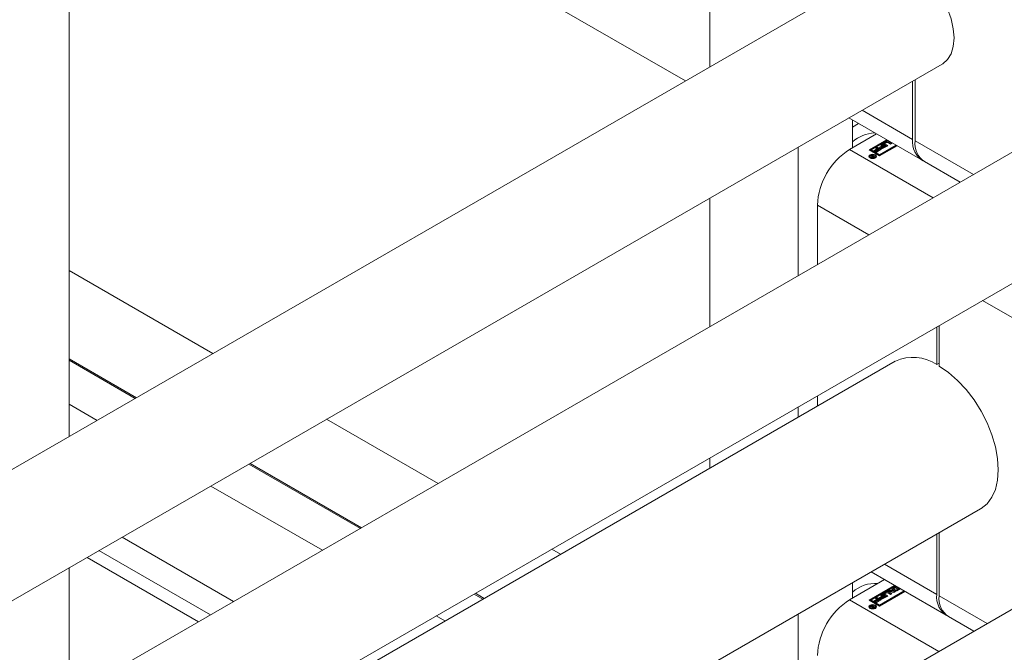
# Model space of a CAD drawing. Header units: millimetres. Extents: x 450 to 25135, y 150 to 17673.
# Tile 413 of 463: x 21846 to 22019, y 12449 to 12560. Entities that reach past the tile are written whole.
import ezdxf

# ---------------------------------------------------------------- set-up
doc = ezdxf.new("R2010")
doc.units = ezdxf.units.MM
doc.linetypes.add('SLD-Centrada-doble', pattern=[12.7, 6.35, -1.27, 1.27, -1.27, 1.27, -1.27])
doc.linetypes.add('SLD-Continua', pattern=[0])
doc.layers.add('COTAS', color=1, linetype='SLD-Continua')
doc.layers.add('OCULTA', color=8, linetype='SLD-Continua')

msp = doc.modelspace()

# ---------------------------------------------------------------- linework, layer by layer
at = {"color": 7, "linetype": 'SLD-Continua', "lineweight": 18, "ltscale": 30}
for p, q in [((21998.45, 12569.9), (21556.69, 12314.94)), ((21566.68, 12297.62), (22008.45, 12552.58)), ((22038.05, 12547.05), (21596.28, 12292.09)), ((21606.28, 12274.77), (22048.05, 12529.73)), ((22000.19, 12500.33), (21620.3, 12281.08)), ((21635.3, 12255.09), (22015.19, 12474.35)), ((22048.28, 12472.58), (21668.38, 12253.33))]:
    msp.add_line(p, q, dxfattribs=at)
at = {"layer": 'COTAS', "linetype": 'SLD-Continua', "lineweight": 18, "ltscale": 30}
for p, q in [((21967.56, 12715.68), (21967.56, 12552.08)), ((22003.24, 12539.32), (22003.24, 12549.58)), ((22003.66, 12549.82), (22003.66, 12539.07)), ((21992.01, 12543.09), (22004.9, 12535.65)), ((21992.67, 12542.71), (21992.67, 12537.86)), ((21993.69, 12542.12), (21992.67, 12541.46)), ((21996.87, 12540.29), (21992.14, 12537.55)), ((21983.12, 12537.96), (21983.12, 12515.35)), ((21995.57, 12537.49), (21998.64, 12539.27)), ((21998.78, 12539.18), (21995.71, 12537.41)), ((21998.81, 12539.16), (21995.92, 12537.49)), ((21996.69, 12537.83), (21996.93, 12537.96)), ((21996.93, 12537.96), (21997.66, 12537.54)), ((21996.93, 12537.8), (21996.93, 12537.96)), ((21997.28, 12537.88), (21997.81, 12538.19)), ((21997.46, 12537.77), (21997.28, 12537.88)), ((21997.42, 12536.62), (22000.32, 12538.3)), ((21997.42, 12536.46), (22000.46, 12538.21)), ((22000.49, 12538.19), (21997.42, 12536.42)), ((21997.42, 12537.8), (21997.81, 12538.02)), ((21997.99, 12538.08), (21997.46, 12537.77)), ((21997.55, 12537.69), (21998.12, 12538.01)), ((21997.56, 12538.33), (21997.8, 12538.47)), ((21997.81, 12538.19), (21997.56, 12538.33)), ((21997.71, 12538.25), (21997.8, 12538.3)), ((21998.53, 12538.04), (21997.73, 12537.58)), ((21997.8, 12538.47), (21998.53, 12538.04)), ((21997.8, 12538.3), (21997.8, 12538.47)), ((21997.8, 12538.3), (21998.39, 12537.96)), ((21997.81, 12538.02), (21997.81, 12538.19)), ((21998.12, 12538.01), (21997.99, 12538.08)), ((21998.09, 12538.66), (21998.59, 12538.95)), ((21998.09, 12538.5), (21998.59, 12538.79)), ((21998.62, 12538.09), (21998.09, 12538.4)), ((21998.12, 12537.85), (21998.12, 12538.01)), ((21998.32, 12538.56), (21998.32, 12538.4)), ((21998.69, 12538.8), (21998.35, 12538.6)), ((21998.35, 12538.52), (21998.85, 12538.23)), ((21998.35, 12538.36), (21998.71, 12538.15)), ((21998.85, 12538.23), (21998.62, 12538.09)), ((21998.83, 12539.06), (21998.91, 12539.11)), ((21999.06, 12539.02), (21998.83, 12539.06)), ((21999.34, 12538.51), (21998.83, 12538.8)), ((21999.05, 12539.02), (21999.05, 12539.03)), ((21999.05, 12538.95), (21999.57, 12538.65)), ((21999.05, 12538.79), (21999.43, 12538.57)), ((21999.57, 12538.65), (21999.34, 12538.51)), ((21997.42, 12536.42), (21995.57, 12537.49)), ((21995.71, 12536.33), (21995.71, 12536.16)), ((21995.71, 12536.16), (21995.74, 12536.06)), ((21995.77, 12536.36), (21995.88, 12536.43)), ((21996.09, 12536.32), (21995.77, 12536.36)), ((21995.88, 12536.43), (21996.25, 12536.37)), ((21995.88, 12536.35), (21995.88, 12536.43)), ((21995.92, 12537.49), (21997.42, 12536.62)), ((21995.92, 12537.33), (21995.92, 12537.49)), ((21995.92, 12537.33), (21997.42, 12536.46)), ((21996.01, 12536.51), (21996.11, 12536.56)), ((21996.25, 12536.37), (21996.01, 12536.51)), ((21996.09, 12536.19), (21996.09, 12536.32)), ((21996.09, 12536.23), (21996.18, 12536.22)), ((21996.11, 12536.56), (21996.62, 12536.27)), ((21996.11, 12536.45), (21996.11, 12536.56)), ((21996.18, 12536.27), (21996.18, 12536.14)), ((21996.21, 12536.13), (21996.21, 12536.23)), ((21996.25, 12536.34), (21996.25, 12536.37)), ((21996.27, 12536.36), (21996.25, 12536.34)), ((21996.44, 12536.26), (21996.27, 12536.36)), ((21996.32, 12536.13), (21996.32, 12536.21)), ((21996.38, 12536.23), (21996.39, 12536.23)), ((21996.39, 12536.23), (21996.4, 12536.24)), ((21996.39, 12536.14), (21996.39, 12536.23)), ((21996.4, 12536.24), (21996.44, 12536.26)), ((21996.4, 12536.15), (21996.4, 12536.24)), ((21996.41, 12537.38), (21996.94, 12537.68)), ((21996.59, 12537.27), (21996.41, 12537.38)), ((21996.44, 12536.17), (21996.44, 12536.26)), ((21996.44, 12536.21), (21996.48, 12536.19)), ((21996.62, 12536.27), (21996.45, 12536.17)), ((21996.55, 12537.29), (21996.94, 12537.52)), ((21997.12, 12537.58), (21996.59, 12537.27)), ((21996.68, 12537.18), (21997.25, 12537.51)), ((21996.86, 12537.08), (21996.68, 12537.18)), ((21996.94, 12537.68), (21996.69, 12537.83)), ((21996.71, 12536.06), (21996.74, 12536.16)), ((21996.74, 12536.16), (21996.74, 12536.33)), ((21996.82, 12537.1), (21997.25, 12537.35)), ((21996.84, 12537.75), (21996.93, 12537.8)), ((21997.66, 12537.54), (21996.86, 12537.08)), ((21996.93, 12537.8), (21997.52, 12537.46)), ((21996.94, 12537.52), (21996.94, 12537.68)), ((21997.25, 12537.51), (21997.12, 12537.58)), ((21997.25, 12537.35), (21997.25, 12537.51)), ((21997.42, 12536.62), (21997.42, 12536.46)), ((21997.73, 12537.58), (21997.55, 12537.69)), ((21997.69, 12537.6), (21998.12, 12537.85)), ((22005.32, 12535.41), (22011.6, 12531.78)), ((21967.56, 12528.99), (21967.56, 12506.37)), ((21986.48, 12517.29), (21986.48, 12527.76)), ((22007.48, 12499.71), (22007.48, 12506.32)), ((22007.9, 12506.56), (22007.9, 12499.46)), ((22007.48, 12499.71), (22007.9, 12499.95)), ((21986.48, 12492.41), (21986.48, 12494.2)), ((21983.12, 12492.26), (21983.12, 12490.48)), ((21967.56, 12483.28), (21967.56, 12481.5)), ((22007.48, 12459.29), (22007.48, 12469.9)), ((22007.9, 12470.14), (22007.9, 12459.04)), ((21995.94, 12463.24), (22009.14, 12455.62)), ((21992.67, 12461.35), (21992.67, 12458.65)), ((21983.12, 12455.84), (21983.12, 12434.97)), ((22009.56, 12455.38), (22014.02, 12452.81))]:
    msp.add_line(p, q, dxfattribs=at)
at = {"layer": 'COTAS', "linetype": 'SLD-Centrada-doble', "lineweight": 18, "ltscale": 30}
for p, q in [((21994.35, 12544.45), (22003.24, 12539.32)), ((21998.09, 12538.5), (21998.09, 12538.66)), ((21998.35, 12538.36), (21998.35, 12538.52)), ((21998.59, 12538.79), (21998.59, 12538.95)), ((21999.05, 12538.79), (21999.05, 12538.95)), ((22013.94, 12533.14), (22003.66, 12539.07)), ((21992.14, 12537.55), (22006.87, 12529.05)), ((21996.22, 12536.13), (21996.22, 12536.22)), ((21996.25, 12536.13), (21996.25, 12536.21)), ((21996.38, 12536.14), (21996.38, 12536.23)), ((21996.69, 12536.45), (21996.69, 12536.6)), ((21995.86, 12536.01), (21995.86, 12536.12)), ((21986.48, 12527.76), (21995.55, 12522.52)), ((22028.91, 12503.27), (22015.55, 12510.98)), ((21998.29, 12464.59), (22007.48, 12459.29)), ((22016.36, 12454.16), (22007.9, 12459.04))]:
    msp.add_line(p, q, dxfattribs=at)
at = {"layer": 'COTAS', "linetype": 'SLD-Continua', "lineweight": 18, "ltscale": 30, "flags": 128}
for points in [[(22003.66, 12569.28), (22005.01, 12568.31), (22006.3, 12567.07), (22007.49, 12565.62), (22008.52, 12564), (22009.37, 12562.29), (22010, 12560.53), (22010.39, 12558.8), (22010.52, 12557.16), (22010.39, 12555.68), (22010, 12554.39), (22009.37, 12553.36), (22008.52, 12552.63), (22008.45, 12552.58)], [(21998.09, 12538.5), (21998.05, 12538.47), (21998.03, 12538.45)], [(21995.76, 12536.06), (21995.61, 12536.18), (21995.56, 12536.33), (21995.61, 12536.47), (21995.76, 12536.6), (21995.97, 12536.68), (21996.22, 12536.71), (21996.48, 12536.68), (21996.69, 12536.6)], [(21995.58, 12536.24), (21995.61, 12536.31), (21995.74, 12536.42)], [(21996.59, 12536.54), (21996.42, 12536.6), (21996.22, 12536.62), (21996.03, 12536.6), (21995.86, 12536.54), (21995.75, 12536.44), (21995.71, 12536.33), (21995.75, 12536.21), (21995.86, 12536.12)], [(21996.69, 12536.6), (21996.84, 12536.47), (21996.89, 12536.33), (21996.84, 12536.18), (21996.69, 12536.06), (21996.48, 12535.97), (21996.22, 12535.94), (21995.97, 12535.97), (21995.76, 12536.06)], [(21995.86, 12536.12), (21996.03, 12536.05), (21996.22, 12536.03), (21996.42, 12536.05), (21996.59, 12536.12), (21996.7, 12536.21), (21996.74, 12536.33), (21996.7, 12536.44), (21996.59, 12536.54)], [(21996.71, 12536.42), (21996.84, 12536.31), (21996.87, 12536.24)], [(22007.9, 12499.46), (22009.54, 12498.34), (22011.13, 12496.94), (22012.64, 12495.32), (22014.03, 12493.5), (22015.27, 12491.54), (22016.32, 12489.48), (22017.17, 12487.36), (22017.79, 12485.25), (22018.17, 12483.18), (22018.3, 12481.22), (22018.17, 12479.4), (22017.79, 12477.77), (22017.17, 12476.37), (22016.32, 12475.24), (22015.27, 12474.39), (22015.19, 12474.35)]]:
    msp.add_lwpolyline(points, dxfattribs=at)
at = {"layer": 'COTAS', "linetype": 'SLD-Continua', "lineweight": 18, "ltscale": 900}
for centre, radius, start, end in [((21996.88, 12534.08), 6.4, 92.9586, 131.1636), ((21998.14, 12538.53), 0.14, 110.7714, 249.2286), ((21998.37, 12538.56), 0.0447, 110.7714, 249.2286), ((21998.37, 12538.4), 0.0515, 185.699, 245.6346), ((21998.82, 12538.51), 0.492, 62.616, 117.384), ((21998.82, 12538.35), 0.492, 62.616, 117.384), ((21998.76, 12538.66), 0.158, 62.616, 117.384), ((22007.07, 12538.87), 3.86, 173.3024, 239.5199), ((22007.47, 12538.59), 3.84, 172.7448, 235.9477), ((21998.76, 12527.2), 12.29, 122.6023, 177.3977), ((21996.13, 12536.26), 0.0808, 124.8106, 203.5222), ((21996.18, 12536.29), 0.134, 208.3452, 242.2728), ((21996.22, 12536.35), 0.206, 240.0099, 240.6597), ((21996.22, 12536.32), 0.182, 236.1413, 240.0464), ((21996.27, 12536.42), 0.291, 241.8438, 269.8204), ((21996.31, 12536.21), 0.142, 115.5266, 154.4588), ((21996.23, 12536.27), 0.0471, 174.3877, 244.8114), ((21996.29, 12536.35), 0.145, 236.3017, 240.0434), ((21996.31, 12536.38), 0.18, 240.2782, 250.4438), ((21996.29, 12536.34), 0.134, 250.7235, 281.3051), ((21996.28, 12536.47), 0.348, 268.0821, 286.7136), ((21996.26, 12536.46), 0.258, 282.0153, 295.6657), ((21996.26, 12536.53), 0.408, 287.1169, 299.0769), ((22003.28, 12493.47), 7.52, 56.032, 114.21), ((22011.31, 12458.84), 3.86, 173.3024, 239.5199), ((22011.71, 12458.56), 3.84, 172.7448, 235.9477)]:
    msp.add_arc(centre, radius, start, end, dxfattribs=at)
at = {"layer": 'OCULTA', "linetype": 'SLD-Centrada-doble', "lineweight": 18, "ltscale": 30}
for p, q in [((21963.27, 12549.6), (21877.16, 12599.29)), ((21963.27, 12549.6), (21877.16, 12599.29)), ((21963.27, 12549.6), (21877.16, 12599.29)), ((21963.27, 12549.6), (21877.16, 12599.29)), ((21866.52, 12493.76), (21854.89, 12500.48)), ((21866.52, 12493.76), (21854.89, 12500.48)), ((21866.52, 12493.76), (21854.89, 12500.48)), ((21866.52, 12493.76), (21854.89, 12500.48)), ((21859.84, 12489.91), (21854.89, 12492.77)), ((21859.84, 12489.91), (21854.89, 12492.77)), ((21859.84, 12489.91), (21854.89, 12492.77)), ((21859.84, 12489.91), (21854.89, 12492.77)), ((21906.12, 12470.91), (21886.53, 12482.22)), ((21906.12, 12470.91), (21886.53, 12482.22)), ((21906.12, 12470.91), (21886.53, 12482.22)), ((21906.12, 12470.91), (21886.53, 12482.22)), ((21899.44, 12467.05), (21879.85, 12478.36)), ((21899.44, 12467.05), (21879.85, 12478.36)), ((21899.44, 12467.05), (21879.85, 12478.36)), ((21899.44, 12467.05), (21879.85, 12478.36)), ((21883.8, 12458.03), (21864.21, 12469.34)), ((21883.8, 12458.03), (21864.21, 12469.34)), ((21883.8, 12458.03), (21864.21, 12469.34)), ((21883.8, 12458.03), (21864.21, 12469.34)), ((21879.74, 12455.69), (21860.15, 12466.99)), ((21879.74, 12455.69), (21860.15, 12466.99)), ((21879.74, 12455.69), (21860.15, 12466.99)), ((21879.74, 12455.69), (21860.15, 12466.99)), ((21927.67, 12458.47), (21926.12, 12459.36)), ((21927.67, 12458.47), (21926.12, 12459.36)), ((21927.67, 12458.47), (21926.12, 12459.36)), ((21927.67, 12458.47), (21926.12, 12459.36)), ((21992.14, 12458.34), (22007.87, 12449.26)), ((21998.09, 12459.28), (21998.09, 12459.44)), ((21998.35, 12459.14), (21998.35, 12459.31)), ((21998.59, 12459.57), (21998.59, 12459.74)), ((21999.05, 12459.57), (21999.05, 12459.74)), ((21995.86, 12456.79), (21995.86, 12456.9)), ((21996.22, 12456.92), (21996.22, 12457.01)), ((21996.25, 12456.91), (21996.25, 12457)), ((21996.38, 12456.93), (21996.38, 12457.01)), ((21996.69, 12457.23), (21996.69, 12457.38)), ((21920.99, 12454.62), (21919.45, 12455.51)), ((21920.99, 12454.62), (21919.45, 12455.51)), ((21920.99, 12454.62), (21919.45, 12455.51)), ((21920.99, 12454.62), (21919.45, 12455.51))]:
    msp.add_line(p, q, dxfattribs=at)
at = {"layer": 'OCULTA', "linetype": 'SLD-Continua', "lineweight": 18, "ltscale": 30}
for p, q in [((21854.89, 12487.05), (21854.89, 12587.4)), ((21880.18, 12501.65), (21854.89, 12516.24)), ((21880.18, 12501.65), (21854.89, 12516.24)), ((21880.18, 12501.65), (21854.89, 12516.24)), ((21880.18, 12501.65), (21854.89, 12516.24)), ((21866.74, 12493.89), (21854.89, 12500.73)), ((21866.74, 12493.89), (21854.89, 12500.73)), ((21866.74, 12493.89), (21854.89, 12500.73)), ((21866.74, 12493.89), (21854.89, 12500.73)), ((21919.78, 12478.79), (21900.19, 12490.1)), ((21919.78, 12478.79), (21900.19, 12490.1)), ((21919.78, 12478.79), (21900.19, 12490.1)), ((21919.78, 12478.79), (21900.19, 12490.1)), ((21906.34, 12471.03), (21886.74, 12482.34)), ((21906.34, 12471.03), (21886.74, 12482.34)), ((21906.34, 12471.03), (21886.74, 12482.34)), ((21906.34, 12471.03), (21886.74, 12482.34)), ((21941.33, 12466.36), (21939.78, 12467.25)), ((21941.33, 12466.36), (21939.78, 12467.25)), ((21941.33, 12466.36), (21939.78, 12467.25)), ((21941.33, 12466.36), (21939.78, 12467.25)), ((21877.65, 12454.48), (21858.06, 12465.79)), ((21877.65, 12454.48), (21858.06, 12465.79)), ((21877.65, 12454.48), (21858.06, 12465.79)), ((21877.65, 12454.48), (21858.06, 12465.79)), ((21854.89, 12441.34), (21854.89, 12463.95)), ((21998.28, 12461.89), (21992.14, 12458.34)), ((21995.57, 12458.28), (22000.05, 12460.87)), ((22000.19, 12460.79), (21995.71, 12458.2)), ((22000.23, 12460.77), (21995.92, 12458.28)), ((21998.83, 12459.85), (21999.09, 12460)), ((21999.09, 12460), (21999.28, 12459.96)), ((21999.09, 12459.83), (21999.09, 12460)), ((21999.28, 12459.96), (21999.76, 12460.24)), ((21999.28, 12459.8), (21999.76, 12460.08)), ((21999.28, 12459.8), (21999.28, 12459.96)), ((21999.83, 12460.1), (21999.52, 12459.92)), ((21999.7, 12460.35), (21999.96, 12460.5)), ((21999.76, 12460.24), (21999.7, 12460.35)), ((21999.76, 12460.22), (21999.96, 12460.33)), ((21999.76, 12460.08), (21999.76, 12460.24)), ((21999.97, 12459.84), (21999.83, 12460.1)), ((21999.96, 12460.5), (22000.3, 12459.85)), ((21999.96, 12460.33), (21999.96, 12460.5)), ((21999.96, 12460.33), (22000.23, 12459.81)), ((22000.05, 12460.55), (22000.29, 12460.69)), ((22000.61, 12460.23), (22000.05, 12460.55)), ((22000.19, 12460.47), (22000.29, 12460.53)), ((22000.28, 12460.05), (22000.61, 12460.23)), ((22000.46, 12459.94), (22000.28, 12460.05)), ((22000.29, 12460.69), (22000.84, 12460.37)), ((22000.29, 12460.53), (22000.29, 12460.69)), ((22000.29, 12460.53), (22000.84, 12460.21)), ((22000.42, 12459.96), (22000.61, 12460.07)), ((22001.06, 12460.29), (22000.46, 12459.94)), ((22000.61, 12460.07), (22000.61, 12460.23)), ((22000.84, 12460.37), (22000.88, 12460.39)), ((22000.84, 12460.21), (22000.84, 12460.37)), ((22000.84, 12460.21), (22001.02, 12460.31)), ((21927.88, 12458.6), (21926.34, 12459.49)), ((21927.88, 12458.6), (21926.34, 12459.49)), ((21927.88, 12458.6), (21926.34, 12459.49)), ((21927.88, 12458.6), (21926.34, 12459.49)), ((21997.42, 12457.21), (21995.57, 12458.28)), ((21995.92, 12458.28), (21997.42, 12457.41)), ((21995.92, 12458.12), (21995.92, 12458.28)), ((21996.41, 12458.16), (21996.94, 12458.47)), ((21996.55, 12458.08), (21996.94, 12458.31)), ((21997.12, 12458.37), (21996.59, 12458.06)), ((21996.68, 12457.97), (21997.25, 12458.29)), ((21996.69, 12458.61), (21996.93, 12458.75)), ((21996.94, 12458.47), (21996.69, 12458.61)), ((21996.84, 12458.53), (21996.93, 12458.59)), ((21997.66, 12458.33), (21996.86, 12457.87)), ((21996.93, 12458.75), (21997.66, 12458.33)), ((21996.93, 12458.59), (21996.93, 12458.75)), ((21996.93, 12458.59), (21997.52, 12458.25)), ((21996.94, 12458.31), (21996.94, 12458.47)), ((21997.25, 12458.29), (21997.12, 12458.37)), ((21997.25, 12458.13), (21997.25, 12458.29)), ((21997.28, 12458.66), (21997.81, 12458.97)), ((21997.46, 12458.56), (21997.28, 12458.66)), ((21997.42, 12457.41), (22001.73, 12459.9)), ((21997.42, 12457.25), (22001.87, 12459.82)), ((22001.91, 12459.8), (21997.42, 12457.21)), ((21997.42, 12458.58), (21997.81, 12458.81)), ((21997.99, 12458.87), (21997.46, 12458.56)), ((21997.55, 12458.47), (21998.12, 12458.8)), ((21997.73, 12458.37), (21997.55, 12458.47)), ((21997.56, 12459.12), (21997.8, 12459.25)), ((21997.81, 12458.97), (21997.56, 12459.12)), ((21997.69, 12458.39), (21998.12, 12458.63)), ((21997.71, 12459.03), (21997.8, 12459.09)), ((21998.53, 12458.83), (21997.73, 12458.37)), ((21997.8, 12459.25), (21998.53, 12458.83)), ((21997.8, 12459.09), (21997.8, 12459.25)), ((21997.8, 12459.09), (21998.39, 12458.75)), ((21997.81, 12458.81), (21997.81, 12458.97)), ((21998.12, 12458.8), (21997.99, 12458.87)), ((21998.09, 12459.44), (21998.59, 12459.74)), ((21998.09, 12459.28), (21998.59, 12459.57)), ((21998.62, 12458.88), (21998.09, 12459.18)), ((21998.12, 12458.63), (21998.12, 12458.8)), ((21998.32, 12459.35), (21998.32, 12459.18)), ((21998.69, 12459.58), (21998.35, 12459.39)), ((21998.35, 12459.31), (21998.85, 12459.02)), ((21998.35, 12459.14), (21998.71, 12458.94)), ((21998.85, 12459.02), (21998.62, 12458.88)), ((21999.95, 12459.65), (21998.83, 12459.85)), ((21999.34, 12459.29), (21998.83, 12459.58)), ((21999.05, 12459.81), (21999.09, 12459.83)), ((21999.05, 12459.74), (21999.57, 12459.43)), ((21999.05, 12459.57), (21999.43, 12459.35)), ((21999.09, 12459.83), (21999.28, 12459.8)), ((21999.57, 12459.43), (21999.34, 12459.29)), ((21999.52, 12459.76), (21999.52, 12459.92)), ((21999.52, 12459.92), (21999.97, 12459.84)), ((21999.52, 12459.76), (21999.97, 12459.68)), ((22000.3, 12459.85), (21999.95, 12459.65)), ((21999.97, 12459.68), (21999.97, 12459.84)), ((21995.71, 12457.11), (21995.71, 12456.95)), ((21995.71, 12456.95), (21995.74, 12456.85)), ((21995.77, 12457.15), (21995.88, 12457.21)), ((21996.09, 12457.11), (21995.77, 12457.15)), ((21995.88, 12457.21), (21996.25, 12457.16)), ((21995.88, 12457.13), (21995.88, 12457.21)), ((21995.92, 12458.12), (21997.42, 12457.25)), ((21996.01, 12457.29), (21996.11, 12457.35)), ((21996.25, 12457.16), (21996.01, 12457.29)), ((21996.09, 12456.97), (21996.09, 12457.11)), ((21996.09, 12457.02), (21996.18, 12457)), ((21996.11, 12457.35), (21996.62, 12457.06)), ((21996.11, 12457.23), (21996.11, 12457.35)), ((21996.18, 12457.05), (21996.18, 12456.92)), ((21996.21, 12456.92), (21996.21, 12457.01)), ((21996.25, 12457.13), (21996.25, 12457.16)), ((21996.27, 12457.14), (21996.25, 12457.13)), ((21996.44, 12457.05), (21996.27, 12457.14)), ((21996.32, 12456.91), (21996.32, 12456.99)), ((21996.38, 12457.01), (21996.39, 12457.02)), ((21996.39, 12457.02), (21996.4, 12457.03)), ((21996.39, 12456.93), (21996.39, 12457.02)), ((21996.4, 12457.03), (21996.44, 12457.05)), ((21996.4, 12456.94), (21996.4, 12457.03)), ((21996.59, 12458.06), (21996.41, 12458.16)), ((21996.44, 12456.95), (21996.44, 12457.05)), ((21996.44, 12457), (21996.48, 12456.97)), ((21996.62, 12457.06), (21996.45, 12456.96)), ((21996.86, 12457.87), (21996.68, 12457.97)), ((21996.71, 12456.85), (21996.74, 12456.95)), ((21996.74, 12456.95), (21996.74, 12457.11)), ((21996.82, 12457.89), (21997.25, 12458.13)), ((21997.42, 12457.41), (21997.42, 12457.25))]:
    msp.add_line(p, q, dxfattribs=at)
at = {"layer": 'OCULTA', "linetype": 'SLD-Continua', "lineweight": 18, "ltscale": 30, "flags": 128}
for points in [[(21998.09, 12459.28), (21998.05, 12459.25), (21998.03, 12459.23)], [(21995.76, 12456.84), (21995.61, 12456.97), (21995.56, 12457.11), (21995.61, 12457.26), (21995.76, 12457.38), (21995.97, 12457.46), (21996.22, 12457.49), (21996.48, 12457.46), (21996.69, 12457.38)], [(21995.58, 12457.03), (21995.61, 12457.09), (21995.74, 12457.21)], [(21996.59, 12457.32), (21996.42, 12457.38), (21996.22, 12457.41), (21996.03, 12457.38), (21995.86, 12457.32), (21995.75, 12457.22), (21995.71, 12457.11), (21995.75, 12457), (21995.86, 12456.9)], [(21996.69, 12457.38), (21996.84, 12457.26), (21996.89, 12457.11), (21996.84, 12456.97), (21996.69, 12456.84), (21996.48, 12456.76), (21996.22, 12456.73), (21995.97, 12456.76), (21995.76, 12456.84)], [(21995.86, 12456.9), (21996.03, 12456.84), (21996.22, 12456.82), (21996.42, 12456.84), (21996.59, 12456.9), (21996.7, 12457), (21996.74, 12457.11), (21996.7, 12457.22), (21996.59, 12457.32)], [(21996.71, 12457.21), (21996.84, 12457.09), (21996.87, 12457.03)]]:
    msp.add_lwpolyline(points, dxfattribs=at)
at = {"layer": 'OCULTA', "linetype": 'SLD-Continua', "lineweight": 18, "ltscale": 900}
for centre, radius, start, end in [((21996.7, 12455.19), 6.04, 86.0743, 131.8782), ((21998.76, 12447.98), 12.29, 122.6023, 177.3977), ((21998.14, 12459.31), 0.14, 110.7714, 249.2286), ((21998.37, 12459.35), 0.0447, 110.7714, 249.2286), ((21998.37, 12459.19), 0.0515, 185.699, 245.6346), ((21998.82, 12459.3), 0.492, 62.616, 117.384), ((21998.82, 12459.14), 0.492, 62.616, 117.384), ((21998.76, 12459.44), 0.158, 62.616, 117.384), ((21996.13, 12457.04), 0.0808, 124.8106, 203.5222), ((21996.18, 12457.07), 0.134, 208.3452, 242.2728), ((21996.22, 12457.13), 0.206, 240.0099, 240.6597), ((21996.22, 12457.1), 0.182, 236.1413, 240.0464), ((21996.27, 12457.2), 0.291, 241.8438, 269.8204), ((21996.31, 12457), 0.142, 115.5266, 154.4588), ((21996.23, 12457.06), 0.0471, 174.3877, 244.8114), ((21996.29, 12457.14), 0.145, 236.3017, 240.0434), ((21996.31, 12457.17), 0.18, 240.2782, 250.4438), ((21996.29, 12457.12), 0.134, 250.7235, 281.3051), ((21996.28, 12457.26), 0.348, 268.0821, 286.7136), ((21996.26, 12457.24), 0.258, 282.0153, 295.6657), ((21996.26, 12457.32), 0.408, 287.1169, 299.0769)]:
    msp.add_arc(centre, radius, start, end, dxfattribs=at)

doc.saveas('drawing.dxf')
